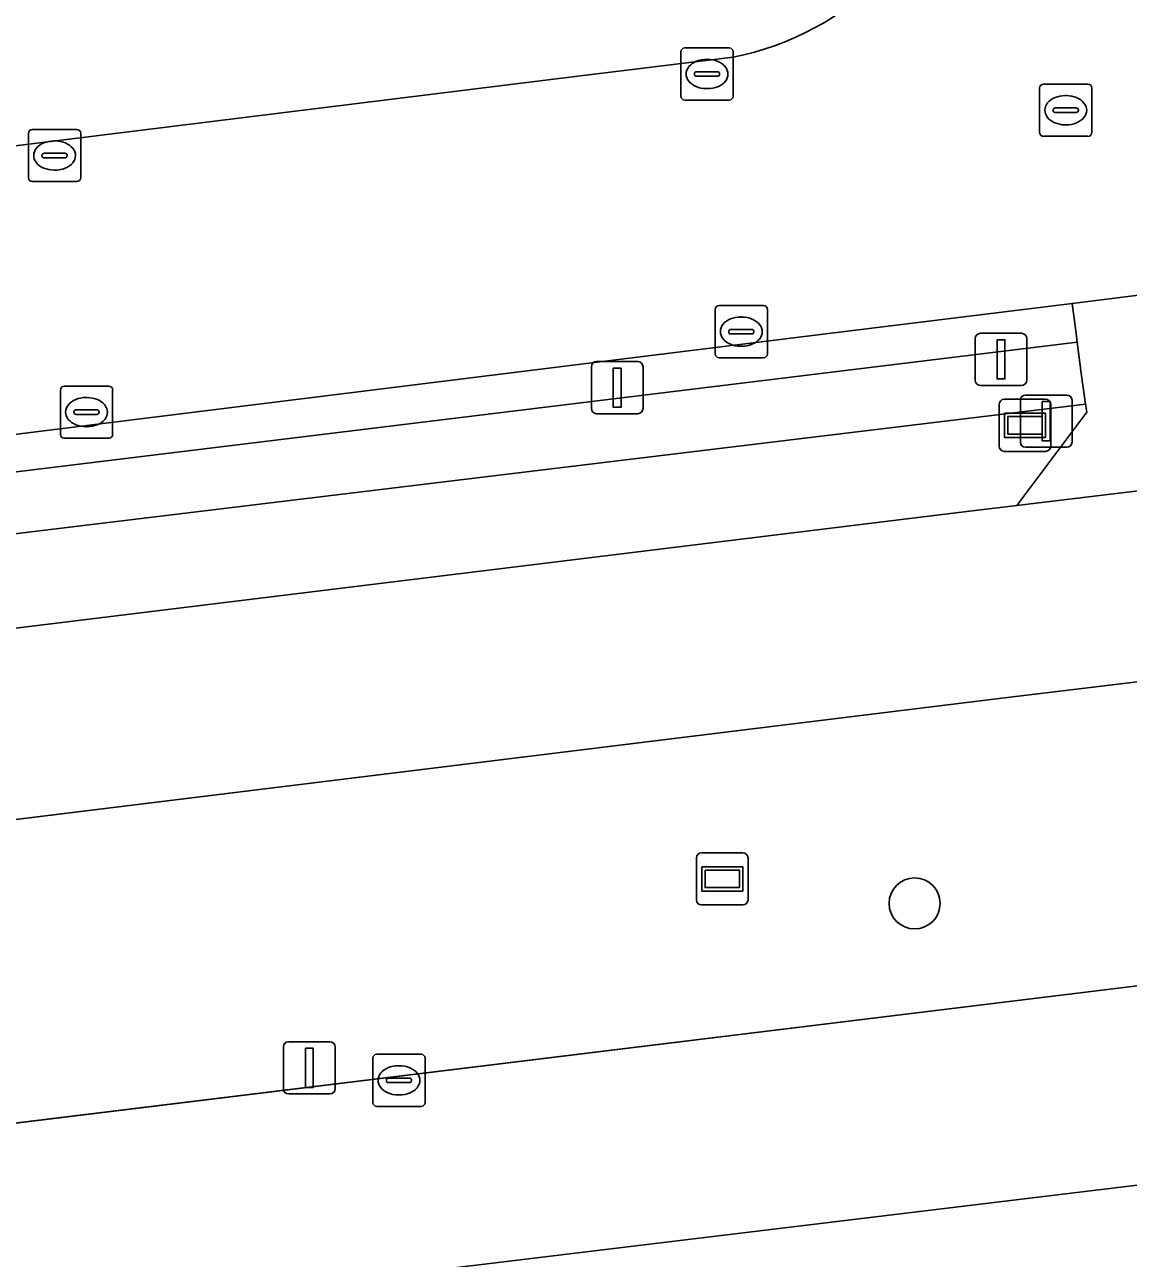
# Model space of a CAD drawing. Extents: x 161477 to 163040, y 383680 to 384871.
# Drawn here: x 162018.56 to 162039.72, y 384052.61 to 384076.24 of the extents above; entities that cross this region are included whole.
import ezdxf

# ---------------------------------------------------------------- set-up
doc = ezdxf.new("R2010")
doc.units = 0
for name, color, linetype in [('IMGEO_Afsluitpaal', 7, 'Continuous'), ('IMGEO_Berm_groen', 7, 'Continuous'), ('IMGEO_Boom', 7, 'Continuous'), ('IMGEO_Fietspad_gesloten', 7, 'Continuous'), ('IMGEO_Fietspad_open', 7, 'Continuous'), ('IMGEO_Groenvoorziening', 7, 'Continuous'), ('IMGEO_Haag', 7, 'Continuous'), ('IMGEO_Kolk', 7, 'Continuous'), ('IMGEO_Lichtmast', 7, 'Continuous'), ('IMGEO_Rijbaan_lokaal_gesloten', 7, 'Continuous'), ('IMGEO_Rijbaan_lokaal_open', 7, 'Continuous'), ('IMGEO_Rioolput', 7, 'Continuous'), ('IMGEO_Verkeersbordpaal', 7, 'Continuous'), ('IMGEO_Verklikker', 7, 'Continuous')]:
    doc.layers.add(name, color=color, linetype=linetype)

msp = doc.modelspace()

# ---------------------------------------------------------------- linework, layer by layer
at = {"layer": 'IMGEO_Afsluitpaal'}
for p, q in [((162037.748, 384069.148), (162038.538, 384069.148)), ((162038.538, 384069.148), (162037.748, 384069.148)), ((162037.648, 384068.248), (162037.648, 384069.048)), ((162037.648, 384069.048), (162037.648, 384068.248)), ((162038.638, 384069.048), (162038.638, 384068.248)), ((162038.638, 384068.248), (162038.638, 384069.048)), ((162038.538, 384068.148), (162037.748, 384068.148)), ((162037.748, 384068.148), (162038.538, 384068.148))]:
    msp.add_line(p, q, dxfattribs=at)
msp.add_lwpolyline([(162038.068, 384069.023), (162038.218, 384069.023), (162038.218, 384068.273), (162038.068, 384068.273), (162038.068, 384069.023)], dxfattribs=at)
for centre, start, end in [((162037.748, 384069.048), 90, 180), ((162037.748, 384069.048), 90, 180), ((162038.538, 384069.048), 0, 90), ((162038.538, 384069.048), 360, 90), ((162037.748, 384068.248), 180, 270), ((162037.748, 384068.248), 180, 270), ((162038.538, 384068.248), 270, 0), ((162038.538, 384068.248), 270, 0)]:
    msp.add_arc(centre, 0.1, start, end, dxfattribs=at)
at = {"layer": 'IMGEO_Berm_groen'}
for points in [[(162179.927, 384080.597), (162164.799, 384078.716), (162037.295, 384063.34), (162003.42, 384059.174), (162000, 384058.753), (161967.373, 384054.741), (161896.962, 384046.212), (161847.953, 384040.275), (161822.49, 384037.235), (161793.606, 384033.742), (161792.05, 384033.368), (161791.016, 384033.255), (161789.879, 384033.126), (161782.08, 384032.349)], [(161977.435, 384050.21), (161982.251, 384050.756), (161989.699, 384051.67), (161996.3, 384052.485), (162000, 384052.948), (162004.465, 384053.494), (162061.99, 384060.529), (162090.69, 384063.861), (162112.945, 384066.661), (162130.338, 384068.624), (162184.31, 384075.274), (162202.261, 384077.434), (162208.493, 384078.157), (162212.301, 384078.633), (162212.132, 384079.728)]]:
    msp.add_lwpolyline(points, dxfattribs=at)
msp.add_lwpolyline([(162036.674, 384066.924), (162037.582, 384067.034), (162038.924, 384068.822), (162038.896, 384068.971), (162005.124, 384064.883), (161960.6, 384059.493), (161945.247, 384057.634), (161922.11, 384054.757), (161918.446, 384054.301), (161918.491, 384054.006), (161916.62, 384053.79), (161916.531, 384054.083), (161895.034, 384051.475), (161896.476, 384049.775), (161967.056, 384058.389), (162000, 384062.428), (162002.758, 384062.766)], close=True, dxfattribs=at)
at = {"layer": 'IMGEO_Boom'}
msp.add_circle((162035.621, 384059.406), 0.489, dxfattribs=at)
at = {"layer": 'IMGEO_Fietspad_gesloten'}
msp.add_lwpolyline([(162179.402, 384084.189), (162164.301, 384082.326), (162042.321, 384067.606), (162040.757, 384067.417), (162037.582, 384067.034), (162036.674, 384066.924), (162002.758, 384062.766), (162000, 384062.428), (161967.056, 384058.389), (161896.476, 384049.775), (161896.962, 384046.212), (161967.373, 384054.741), (162000, 384058.753), (162003.42, 384059.174), (162037.295, 384063.34), (162164.799, 384078.716)], dxfattribs=at)
at = {"layer": 'IMGEO_Fietspad_open'}
msp.add_lwpolyline([(162040.556, 384069.026), (162040.526, 384069.275), (162040.467, 384069.803), (162040.402, 384070.402), (162040.324, 384071.11), (162038.64, 384070.903), (162038.716, 384070.33), (162038.737, 384070.163), (162038.814, 384069.569), (162038.896, 384068.971), (162038.924, 384068.822), (162037.582, 384067.034), (162040.757, 384067.417), (162042.321, 384067.606)], close=True, dxfattribs=at)
at = {"layer": 'IMGEO_Groenvoorziening'}
for points in [[(161973.446, 384068.356), (161998.155, 384071.419), (162002.287, 384071.927), (162029.168, 384075.255), (162032.142, 384075.623)], [(162002.248, 384065.704), (162038.737, 384070.163), (162038.716, 384070.33), (162038.64, 384070.903), (162033.87, 384070.315), (162029.793, 384069.809), (161999.415, 384066.04)]]:
    msp.add_lwpolyline(points, dxfattribs=at)
msp.add_lwpolyline([(162038.896, 384068.971), (162038.814, 384069.569), (162038.737, 384070.163), (162002.248, 384065.704), (161960.413, 384060.87), (161922.11, 384056.25), (161918.395, 384055.773), (161918.236, 384055.715), (161918.381, 384054.734), (161918.446, 384054.301), (161922.11, 384054.757), (161945.247, 384057.634), (161960.6, 384059.493), (162005.124, 384064.883)], close=True, dxfattribs=at)
msp.add_arc((162031.073, 384081.061), 5.542, 281.1166, 349.6879, dxfattribs=at)
at = {"layer": 'IMGEO_Haag'}
msp.add_lwpolyline([(162038.896, 384068.971), (162038.814, 384069.569), (162038.737, 384070.163), (162002.248, 384065.704), (161960.413, 384060.87), (161922.11, 384056.25), (161918.395, 384055.773), (161918.236, 384055.715), (161918.381, 384054.734), (161918.446, 384054.301), (161922.11, 384054.757), (161945.247, 384057.634), (161960.6, 384059.493), (162005.124, 384064.883)], close=True, dxfattribs=at)
at = {"layer": 'IMGEO_Kolk'}
for p, q in [((162031.141, 384074.873), (162031.141, 384075.725)), ((162031.216, 384075.799), (162032.068, 384075.799)), ((162032.142, 384075.725), (162032.142, 384074.873)), ((162031.629, 384075.579), (162031.654, 384075.579)), ((162031.4, 384075.293), (162031.4, 384075.305)), ((162031.838, 384075.256), (162031.44, 384075.256)), ((162031.443, 384075.342), (162031.841, 384075.342)), ((162031.884, 384075.305), (162031.884, 384075.293)), ((162031.652, 384075.019), (162031.627, 384075.019)), ((162032.068, 384074.799), (162031.216, 384074.799)), ((162018.635, 384073.311), (162018.635, 384074.163)), ((162018.71, 384074.237), (162019.562, 384074.237)), ((162019.636, 384074.163), (162019.636, 384073.311)), ((162019.123, 384074.017), (162019.148, 384074.017)), ((162018.894, 384073.731), (162018.894, 384073.743)), ((162019.332, 384073.694), (162018.934, 384073.694)), ((162018.937, 384073.78), (162019.335, 384073.78)), ((162019.378, 384073.743), (162019.378, 384073.731)), ((162019.146, 384073.457), (162019.121, 384073.457)), ((162019.562, 384073.237), (162018.71, 384073.237)), ((162031.798, 384069.937), (162031.798, 384070.789)), ((162031.873, 384070.863), (162032.725, 384070.863)), ((162032.799, 384070.789), (162032.799, 384069.937)), ((162032.286, 384070.643), (162032.311, 384070.643)), ((162032.057, 384070.357), (162032.057, 384070.369)), ((162032.495, 384070.32), (162032.097, 384070.32)), ((162032.1, 384070.406), (162032.498, 384070.406)), ((162032.541, 384070.369), (162032.541, 384070.357)), ((162032.309, 384070.083), (162032.284, 384070.083)), ((162032.725, 384069.863), (162031.873, 384069.863)), ((162019.248, 384068.394), (162019.248, 384069.246)), ((162019.323, 384069.32), (162020.175, 384069.32)), ((162020.249, 384069.246), (162020.249, 384068.394)), ((162019.736, 384069.1), (162019.761, 384069.1)), ((162019.507, 384068.814), (162019.507, 384068.826)), ((162019.945, 384068.777), (162019.547, 384068.777)), ((162019.55, 384068.863), (162019.948, 384068.863)), ((162019.991, 384068.826), (162019.991, 384068.814)), ((162019.759, 384068.54), (162019.734, 384068.54)), ((162020.175, 384068.32), (162019.323, 384068.32)), ((162025.236, 384055.59), (162025.236, 384056.442)), ((162025.311, 384056.516), (162026.163, 384056.516)), ((162026.237, 384056.442), (162026.237, 384055.59)), ((162025.724, 384056.296), (162025.749, 384056.296)), ((162025.495, 384056.01), (162025.495, 384056.022)), ((162025.933, 384055.973), (162025.535, 384055.973)), ((162025.538, 384056.059), (162025.936, 384056.059)), ((162025.979, 384056.022), (162025.979, 384056.01)), ((162025.747, 384055.736), (162025.722, 384055.736)), ((162026.163, 384055.516), (162025.311, 384055.516))]:
    msp.add_line(p, q, dxfattribs=at)
for points in [[(162031.141, 384074.873), (162031.141, 384075.725)], [(162031.216, 384075.799), (162032.068, 384075.799)], [(162032.142, 384075.725), (162032.142, 384074.873)], [(162032.068, 384074.799), (162031.216, 384074.799)], [(162018.635, 384073.311), (162018.635, 384074.163)], [(162018.71, 384074.237), (162019.562, 384074.237)], [(162019.636, 384074.163), (162019.636, 384073.311)], [(162019.562, 384073.237), (162018.71, 384073.237)], [(162031.798, 384069.937), (162031.798, 384070.789)], [(162031.873, 384070.863), (162032.725, 384070.863)], [(162032.799, 384070.789), (162032.799, 384069.937)], [(162032.725, 384069.863), (162031.873, 384069.863)], [(162019.248, 384068.394), (162019.248, 384069.246)], [(162019.323, 384069.32), (162020.175, 384069.32)], [(162020.249, 384069.246), (162020.249, 384068.394)], [(162020.175, 384068.32), (162019.323, 384068.32)], [(162025.236, 384055.59), (162025.236, 384056.442)], [(162025.311, 384056.516), (162026.163, 384056.516)], [(162026.237, 384056.442), (162026.237, 384055.59)], [(162026.163, 384055.516), (162025.311, 384055.516)]]:
    msp.add_lwpolyline(points, dxfattribs=at)
for centre, radius, start, end in [((162031.218, 384075.723), 0.0765, 91.552, 178.448), ((162031.218, 384075.723), 0.0765, 91.552, 178.448), ((162032.066, 384075.723), 0.0765, 1.552, 88.448), ((162032.066, 384075.723), 0.0765, 1.552, 88.448), ((162031.44, 384075.302), 0.0403, 85.8775, 175.7526), ((162031.437, 384075.292), 0.0366, 178.938, 274.7102), ((162031.841, 384075.299), 0.043, 264.8664, 352.4533), ((162031.845, 384075.304), 0.0386, 1.7309, 96.639), ((162031.218, 384074.875), 0.0765, 181.552, 268.448), ((162031.218, 384074.875), 0.0765, 181.552, 268.448), ((162032.066, 384074.875), 0.0765, 271.552, 358.448), ((162032.066, 384074.875), 0.0765, 271.552, 358.448), ((162018.712, 384074.161), 0.0765, 91.552, 178.448), ((162018.712, 384074.161), 0.0765, 91.552, 178.448), ((162019.56, 384074.161), 0.0765, 1.552, 88.448), ((162019.56, 384074.161), 0.0765, 1.552, 88.448), ((162018.934, 384073.74), 0.0403, 85.8775, 175.7526), ((162018.931, 384073.73), 0.0366, 178.938, 274.7102), ((162019.335, 384073.737), 0.043, 264.8664, 352.4533), ((162019.339, 384073.742), 0.0386, 1.7309, 96.639), ((162018.712, 384073.313), 0.0765, 181.552, 268.448), ((162018.712, 384073.313), 0.0765, 181.552, 268.448), ((162019.56, 384073.313), 0.0765, 271.552, 358.448), ((162019.56, 384073.313), 0.0765, 271.552, 358.448), ((162031.875, 384070.787), 0.0765, 91.552, 178.448), ((162031.875, 384070.787), 0.0765, 91.552, 178.448), ((162032.723, 384070.787), 0.0765, 1.552, 88.448), ((162032.723, 384070.787), 0.0765, 1.552, 88.448), ((162032.097, 384070.366), 0.0403, 85.8775, 175.7526), ((162032.094, 384070.356), 0.0366, 178.938, 274.7102), ((162032.498, 384070.363), 0.043, 264.8664, 352.4533), ((162032.502, 384070.368), 0.0386, 1.7309, 96.639), ((162031.875, 384069.939), 0.0765, 181.552, 268.448), ((162031.875, 384069.939), 0.0765, 181.552, 268.448), ((162032.723, 384069.939), 0.0765, 271.552, 358.448), ((162032.723, 384069.939), 0.0765, 271.552, 358.448), ((162019.325, 384069.244), 0.0765, 91.552, 178.448), ((162019.325, 384069.244), 0.0765, 91.552, 178.448), ((162020.173, 384069.244), 0.0765, 1.552, 88.448), ((162020.173, 384069.244), 0.0765, 1.552, 88.448), ((162019.547, 384068.823), 0.0403, 85.8775, 175.7526), ((162019.544, 384068.813), 0.0366, 178.938, 274.7102), ((162019.948, 384068.82), 0.043, 264.8664, 352.4533), ((162019.952, 384068.825), 0.0386, 1.7309, 96.639), ((162019.325, 384068.396), 0.0765, 181.552, 268.448), ((162019.325, 384068.396), 0.0765, 181.552, 268.448), ((162020.173, 384068.396), 0.0765, 271.552, 358.448), ((162020.173, 384068.396), 0.0765, 271.552, 358.448), ((162025.313, 384056.44), 0.0765, 91.552, 178.448), ((162025.313, 384056.44), 0.0765, 91.552, 178.448), ((162026.161, 384056.44), 0.0765, 1.552, 88.448), ((162026.161, 384056.44), 0.0765, 1.552, 88.448), ((162025.535, 384056.019), 0.0403, 85.8775, 175.7526), ((162025.532, 384056.009), 0.0366, 178.938, 274.7102), ((162025.936, 384056.016), 0.043, 264.8664, 352.4533), ((162025.94, 384056.021), 0.0386, 1.7309, 96.639), ((162025.313, 384055.592), 0.0765, 181.552, 268.448), ((162025.313, 384055.592), 0.0765, 181.552, 268.448), ((162026.161, 384055.592), 0.0765, 271.552, 358.448), ((162026.161, 384055.592), 0.0765, 271.552, 358.448)]:
    msp.add_arc(centre, radius, start, end, dxfattribs=at)
for centre, major_axis, ratio, start_param, end_param in [((162031.628, 384075.299), (-0.387, 0.002), 0.722429, 4.712389, 7.853982), ((162031.653, 384075.299), (-0.39, 0.002), 0.717154, 1.570796, 4.712389), ((162019.122, 384073.737), (-0.387, 0.002), 0.722429, 4.712389, 7.853982), ((162019.147, 384073.737), (-0.39, 0.002), 0.717154, 1.570796, 4.712389), ((162032.285, 384070.363), (-0.387, 0.002), 0.722429, 4.712389, 7.853982), ((162032.31, 384070.363), (-0.39, 0.002), 0.717154, 1.570796, 4.712389), ((162019.735, 384068.82), (-0.387, 0.002), 0.722429, 4.712389, 7.853982), ((162019.76, 384068.82), (-0.39, 0.002), 0.717154, 1.570796, 4.712389), ((162025.723, 384056.016), (-0.387, 0.002), 0.722429, 4.712389, 7.853982), ((162025.748, 384056.016), (-0.39, 0.002), 0.717154, 1.570796, 4.712389)]:
    msp.add_ellipse(centre, major_axis=major_axis, ratio=ratio, start_param=start_param, end_param=end_param, dxfattribs=at)
at = {"layer": 'IMGEO_Lichtmast'}
for p, q in [((162036.882, 384070.331), (162037.672, 384070.331)), ((162037.672, 384070.331), (162036.882, 384070.331)), ((162036.782, 384069.431), (162036.782, 384070.231)), ((162036.782, 384070.231), (162036.782, 384069.431)), ((162037.772, 384070.231), (162037.772, 384069.431)), ((162037.772, 384069.431), (162037.772, 384070.231)), ((162037.672, 384069.331), (162036.882, 384069.331)), ((162036.882, 384069.331), (162037.672, 384069.331)), ((162023.523, 384055.856), (162023.523, 384056.656)), ((162023.523, 384056.656), (162023.523, 384055.856)), ((162023.623, 384056.756), (162024.413, 384056.756)), ((162024.413, 384056.756), (162023.623, 384056.756)), ((162024.513, 384056.656), (162024.513, 384055.856)), ((162024.513, 384055.856), (162024.513, 384056.656)), ((162024.413, 384055.756), (162023.623, 384055.756)), ((162023.623, 384055.756), (162024.413, 384055.756))]:
    msp.add_line(p, q, dxfattribs=at)
for points in [[(162037.202, 384070.206), (162037.352, 384070.206), (162037.352, 384069.456), (162037.202, 384069.456), (162037.202, 384070.206)], [(162023.943, 384056.631), (162024.093, 384056.631), (162024.093, 384055.881), (162023.943, 384055.881), (162023.943, 384056.631)]]:
    msp.add_lwpolyline(points, dxfattribs=at)
for centre, start, end in [((162036.882, 384070.231), 90, 180), ((162036.882, 384070.231), 90, 180), ((162037.672, 384070.231), 0, 90), ((162037.672, 384070.231), 360, 90), ((162036.882, 384069.431), 180, 270), ((162036.882, 384069.431), 180, 270), ((162037.672, 384069.431), 270, 0), ((162037.672, 384069.431), 270, 0), ((162023.623, 384056.656), 90, 180), ((162023.623, 384056.656), 90, 180), ((162024.413, 384056.656), 0, 90), ((162024.413, 384056.656), 360, 90), ((162023.623, 384055.856), 180, 270), ((162023.623, 384055.856), 180, 270), ((162024.413, 384055.856), 270, 0), ((162024.413, 384055.856), 270, 0)]:
    msp.add_arc(centre, 0.1, start, end, dxfattribs=at)
at = {"layer": 'IMGEO_Rijbaan_lokaal_gesloten'}
for points in [[(162246.408, 384079.189), (162245.881, 384082.587), (162212.301, 384078.633), (162208.493, 384078.157), (162202.261, 384077.434), (162184.31, 384075.274), (162130.338, 384068.624), (162112.945, 384066.661), (162090.69, 384063.861), (162061.99, 384060.529), (162004.465, 384053.494)], [(162005.138, 384049.833), (162024.421, 384052.135), (162050.016, 384055.235), (162093.056, 384060.636), (162137.796, 384065.987), (162181.187, 384071.188), (162227.626, 384076.889), (162246.408, 384079.189)], [(162005.779, 384046.356), (162186.915, 384068.26), (162246.983, 384075.474), (162246.408, 384079.189), (162227.626, 384076.889), (162181.187, 384071.188), (162137.796, 384065.987), (162093.056, 384060.636), (162050.016, 384055.235), (162024.421, 384052.135), (162005.138, 384049.833)]]:
    msp.add_lwpolyline(points, dxfattribs=at)
at = {"layer": 'IMGEO_Rijbaan_lokaal_open'}
for points in [[(161970.207, 384062.463), (161999.415, 384066.04), (162029.793, 384069.809), (162033.87, 384070.315), (162038.64, 384070.903), (162040.324, 384071.11), (162049.762, 384072.273), (162074.887, 384075.359), (162126.703, 384081.75), (162137.045, 384083.02), (162151.986, 384084.897), (162163.919, 384086.495), (162165.86, 384086.873), (162167.824, 384087.366), (162179.892, 384090.398), (162193.267, 384093.566), (162198.272, 384094.769), (162203.46, 384096)], [(162032.142, 384075.623), (162029.168, 384075.255), (162002.287, 384071.927), (161998.155, 384071.419), (161973.446, 384068.356)]]:
    msp.add_lwpolyline(points, dxfattribs=at)
msp.add_arc((162031.073, 384081.061), 5.542, 281.1166, 349.6879, dxfattribs=at)
at = {"layer": 'IMGEO_Rioolput'}
for p, q in [((162038.017, 384074.179), (162038.017, 384075.031)), ((162038.092, 384075.105), (162038.944, 384075.105)), ((162039.018, 384075.031), (162039.018, 384074.179)), ((162038.505, 384074.885), (162038.53, 384074.885)), ((162038.276, 384074.599), (162038.276, 384074.611)), ((162038.714, 384074.562), (162038.316, 384074.562)), ((162038.319, 384074.648), (162038.717, 384074.648)), ((162038.76, 384074.611), (162038.76, 384074.599)), ((162038.528, 384074.325), (162038.503, 384074.325)), ((162038.944, 384074.105), (162038.092, 384074.105))]:
    msp.add_line(p, q, dxfattribs=at)
for points in [[(162038.017, 384074.179), (162038.017, 384075.031)], [(162038.092, 384075.105), (162038.944, 384075.105)], [(162039.018, 384075.031), (162039.018, 384074.179)], [(162038.944, 384074.105), (162038.092, 384074.105)]]:
    msp.add_lwpolyline(points, dxfattribs=at)
for centre, radius, start, end in [((162038.094, 384075.029), 0.0765, 91.552, 178.448), ((162038.094, 384075.029), 0.0765, 91.552, 178.448), ((162038.942, 384075.029), 0.0765, 1.552, 88.448), ((162038.942, 384075.029), 0.0765, 1.552, 88.448), ((162038.316, 384074.608), 0.0403, 85.8775, 175.7526), ((162038.313, 384074.598), 0.0366, 178.938, 274.7102), ((162038.717, 384074.605), 0.043, 264.8664, 352.4533), ((162038.721, 384074.61), 0.0386, 1.7309, 96.639), ((162038.094, 384074.181), 0.0765, 181.552, 268.448), ((162038.094, 384074.181), 0.0765, 181.552, 268.448), ((162038.942, 384074.181), 0.0765, 271.552, 358.448), ((162038.942, 384074.181), 0.0765, 271.552, 358.448)]:
    msp.add_arc(centre, radius, start, end, dxfattribs=at)
for centre, major_axis, ratio, start_param, end_param in [((162038.504, 384074.605), (-0.387, 0.002), 0.722429, 4.712389, 7.853982), ((162038.529, 384074.605), (-0.39, 0.002), 0.717154, 1.570796, 4.712389)]:
    msp.add_ellipse(centre, major_axis=major_axis, ratio=ratio, start_param=start_param, end_param=end_param, dxfattribs=at)
at = {"layer": 'IMGEO_Verkeersbordpaal'}
for p, q in [((162029.425, 384068.89), (162029.425, 384069.69)), ((162029.425, 384069.69), (162029.425, 384068.89)), ((162029.525, 384069.79), (162030.315, 384069.79)), ((162030.315, 384069.79), (162029.525, 384069.79)), ((162030.415, 384069.69), (162030.415, 384068.89)), ((162030.415, 384068.89), (162030.415, 384069.69)), ((162030.315, 384068.79), (162029.525, 384068.79)), ((162029.525, 384068.79), (162030.315, 384068.79))]:
    msp.add_line(p, q, dxfattribs=at)
msp.add_lwpolyline([(162029.845, 384069.665), (162029.995, 384069.665), (162029.995, 384068.915), (162029.845, 384068.915), (162029.845, 384069.665)], dxfattribs=at)
for centre, start, end in [((162029.525, 384069.69), 90, 180), ((162029.525, 384069.69), 90, 180), ((162030.315, 384069.69), 0, 90), ((162030.315, 384069.69), 360, 90), ((162029.525, 384068.89), 180, 270), ((162029.525, 384068.89), 180, 270), ((162030.315, 384068.89), 270, 0), ((162030.315, 384068.89), 270, 0)]:
    msp.add_arc(centre, 0.1, start, end, dxfattribs=at)
at = {"layer": 'IMGEO_Verklikker'}
for p, q in [((162037.241, 384068.168), (162037.241, 384068.968)), ((162037.241, 384068.968), (162037.241, 384068.168)), ((162037.341, 384069.068), (162038.131, 384069.068)), ((162038.131, 384069.068), (162037.341, 384069.068)), ((162038.231, 384068.968), (162038.231, 384068.168)), ((162038.231, 384068.168), (162038.231, 384068.968)), ((162038.131, 384068.068), (162037.341, 384068.068)), ((162037.341, 384068.068), (162038.131, 384068.068)), ((162031.538, 384060.376), (162032.328, 384060.376)), ((162032.328, 384060.376), (162031.538, 384060.376)), ((162031.438, 384059.476), (162031.438, 384060.276)), ((162031.438, 384060.276), (162031.438, 384059.476)), ((162032.428, 384060.276), (162032.428, 384059.476)), ((162032.428, 384059.476), (162032.428, 384060.276)), ((162032.328, 384059.376), (162031.538, 384059.376)), ((162031.538, 384059.376), (162032.328, 384059.376))]:
    msp.add_line(p, q, dxfattribs=at)
for points in [[(162037.342, 384068.8), (162038.13, 384068.8), (162038.13, 384068.336), (162037.342, 384068.336), (162037.342, 384068.8)], [(162037.407, 384068.735), (162037.407, 384068.401), (162038.065, 384068.401), (162038.065, 384068.735), (162037.407, 384068.735)], [(162031.539, 384060.108), (162032.327, 384060.108), (162032.327, 384059.644), (162031.539, 384059.644), (162031.539, 384060.108)], [(162031.604, 384060.043), (162031.604, 384059.709), (162032.262, 384059.709), (162032.262, 384060.043), (162031.604, 384060.043)]]:
    msp.add_lwpolyline(points, dxfattribs=at)
for centre, start, end in [((162037.341, 384068.968), 90, 180), ((162037.341, 384068.968), 90, 180), ((162038.131, 384068.968), 0, 90), ((162038.131, 384068.968), 360, 90), ((162037.341, 384068.168), 180, 270), ((162037.341, 384068.168), 180, 270), ((162038.131, 384068.168), 270, 0), ((162038.131, 384068.168), 270, 0), ((162031.538, 384060.276), 90, 180), ((162031.538, 384060.276), 90, 180), ((162032.328, 384060.276), 0, 90), ((162032.328, 384060.276), 360, 90), ((162031.538, 384059.476), 180, 270), ((162031.538, 384059.476), 180, 270), ((162032.328, 384059.476), 270, 0), ((162032.328, 384059.476), 270, 0)]:
    msp.add_arc(centre, 0.1, start, end, dxfattribs=at)

doc.saveas('drawing.dxf')
